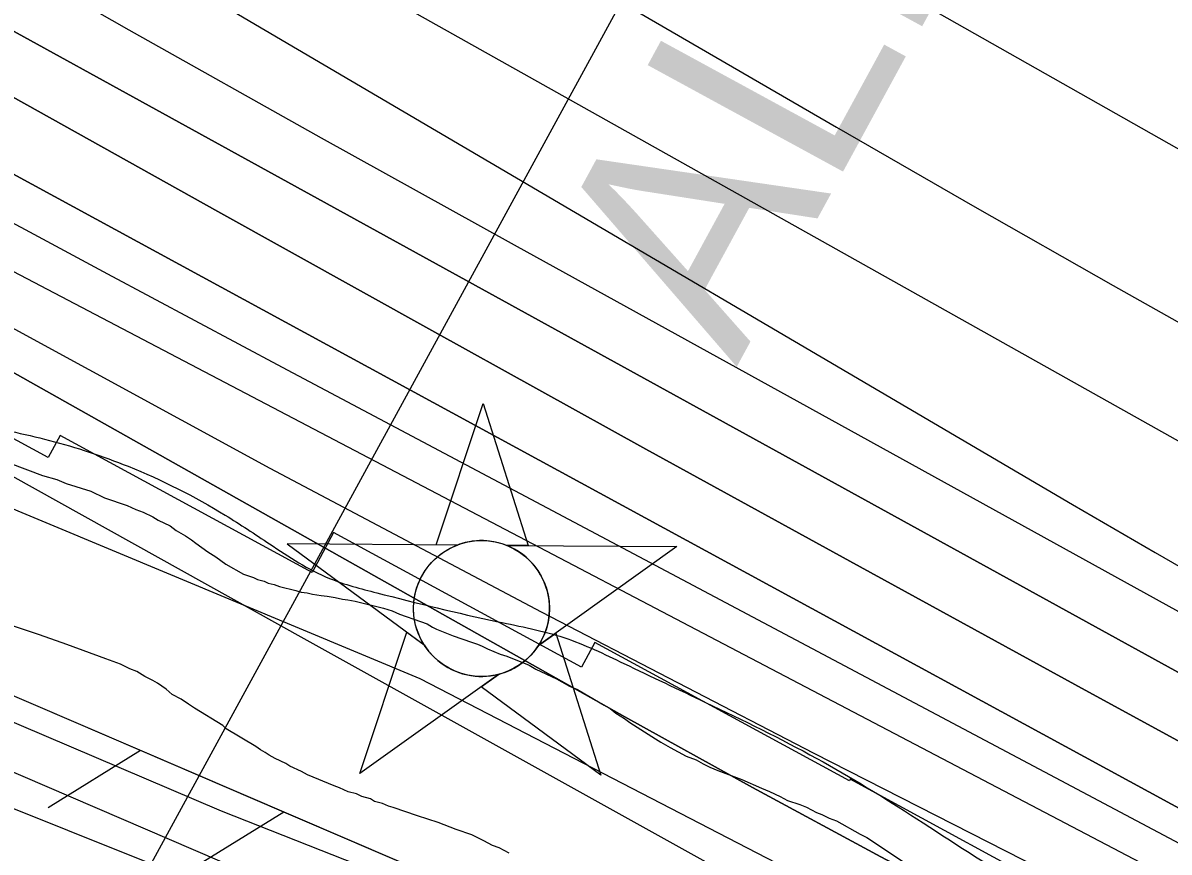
# Model space of a CAD drawing. Extents: x 3823584 to 3861785, y 301729 to 327625.
# Drawn here: x 3841839 to 3842355, y 321360 to 321733 of the extents above; entities that cross this region are included whole.
import ezdxf

# ---------------------------------------------------------------- set-up
doc = ezdxf.new("R2010")
doc.units = 0
for name, color, linetype in [('V-CHAN-NAID', 7, 'Continuous'), ('V-FLOD-BASE', 7, 'Continuous'), ('V-LEVE-TOET', 7, 'Continuous'), ('V-RIVR-EDGE', 7, 'Continuous'), ('V-RIVR-RANG', 7, 'Continuous'), ('V-RRAP-FSHR', 7, 'Continuous'), ('V-RRAP-RVMT', 7, 'Continuous'), ('V-SITE-VEGE', 7, 'Continuous'), ('V-SURV-LINE', 7, 'Continuous'), ('V-TOPO-DPTH', 7, 'Continuous'), ('V-TOPO-MAJR', 7, 'Continuous'), ('V-TOPO-MINR', 7, 'Continuous'), ('V-TOPO-WATR', 7, 'Continuous')]:
    doc.layers.add(name, color=color, linetype=linetype)

msp = doc.modelspace()

# ---------------------------------------------------------------- linework, layer by layer
at = {"layer": 'V-CHAN-NAID'}
for points in [[(3842034.64, 321497.95), (3842025.05, 321498.02), (3842046.18, 321561.5), (3842066.4, 321497.73), (3842056.81, 321497.79), (3842055.24, 321498.37), (3842053.14, 321498.99), (3842051.1, 321499.44), (3842049.07, 321499.75), (3842047.9, 321499.86), (3842046.37, 321499.95), (3842044.64, 321499.94), (3842043.27, 321499.87), (3842041.37, 321499.67), (3842040, 321499.45), (3842038.22, 321499.07), (3842036.69, 321498.65), (3842035.66, 321498.32)], [(3842034.64, 321497.95), (3841958.15, 321498.49), (3842019.71, 321453.09), (3842018.6, 321455), (3842017.79, 321456.63), (3842016.96, 321458.6), (3842016.27, 321460.65), (3842015.9, 321461.98), (3842015.54, 321463.6), (3842015.3, 321465.05), (3842015.11, 321466.65), (3842015, 321468.38), (3842014.99, 321469.96), (3842015.1, 321472.04), (3842015.28, 321473.65), (3842015.67, 321475.86), (3842016.15, 321477.78), (3842016.76, 321479.67), (3842017.41, 321481.35), (3842018.14, 321482.93), (3842018.95, 321484.47), (3842020.01, 321486.21), (3842021.04, 321487.68), (3842022.04, 321488.95), (3842023.05, 321490.09), (3842024.35, 321491.43), (3842025.41, 321492.39), (3842027.12, 321493.79), (3842028.33, 321494.66), (3842030.02, 321495.73), (3842031.75, 321496.67), (3842033.2, 321497.36)], [(3842056.81, 321497.79), (3842133.31, 321497.25), (3842071.1, 321452.73), (3842072.02, 321454.22), (3842072.99, 321456.07), (3842073.71, 321457.65), (3842074.45, 321459.6), (3842074.99, 321461.39), (3842075.39, 321463.03), (3842075.75, 321465.04), (3842075.94, 321466.61), (3842076.06, 321468.82), (3842076.03, 321470.88), (3842075.84, 321473.1), (3842075.58, 321474.86), (3842075.09, 321477.09), (3842074.45, 321479.23), (3842073.7, 321481.21), (3842073.05, 321482.66), (3842072.04, 321484.57), (3842070.98, 321486.29), (3842069.77, 321487.99), (3842068.5, 321489.53), (3842067.23, 321490.9), (3842065.6, 321492.43), (3842063.86, 321493.84), (3842062.17, 321495.02), (3842060.29, 321496.15), (3842058.81, 321496.91)], [(3842053.07, 321439.82), (3841990.87, 321395.3), (3842012, 321458.78), (3842019.71, 321453.09), (3842020.35, 321452.13), (3842021.73, 321450.27), (3842022.94, 321448.85), (3842024.41, 321447.35), (3842025.8, 321446.1), (3842027.25, 321444.95), (3842028.66, 321443.96), (3842030.33, 321442.92), (3842032.05, 321442.01), (3842033.84, 321441.2), (3842035.29, 321440.64), (3842036.91, 321440.11), (3842039.14, 321439.55), (3842040.67, 321439.26), (3842042.7, 321439.01), (3842044.23, 321438.9), (3842046.09, 321438.88), (3842047.78, 321438.96), (3842049.49, 321439.14), (3842051.4, 321439.45)], [(3842071.1, 321452.73), (3842078.9, 321458.31), (3842099.12, 321394.53), (3842045.28, 321434.24), (3842053.07, 321439.82), (3842054.74, 321440.3), (3842056.35, 321440.86), (3842058.51, 321441.77), (3842060.24, 321442.66), (3842062.11, 321443.77), (3842063.85, 321444.98), (3842065.4, 321446.23), (3842066.69, 321447.4), (3842068.07, 321448.82), (3842069.28, 321450.22), (3842070.4, 321451.69)]]:
    msp.add_lwpolyline(points, close=True, dxfattribs=at)
msp.add_circle((3842045.52, 321469.42), 30.54, dxfattribs=at)
at = {"layer": 'V-FLOD-BASE'}
msp.add_lwpolyline([(3841717.09, 321451.53), (3841726.18, 321443.5), (3841754.24, 321430.23), (3841805.82, 321408.45), (3841938.54, 321351.35), (3842077.57, 321294.6), (3842287.71, 321215.66), (3842425.85, 321157.7), (3842442.16, 321148.23), (3842450.03, 321141.39), (3842474.06, 321108.25), (3842498.09, 321076.01), (3842505.06, 321069.77), (3842561.2, 321042.02)], dxfattribs=at)
at = {"layer": 'V-LEVE-TOET'}
msp.add_lwpolyline([(3842417.25, 321178.35), (3842253.79, 321245.4), (3842078.55, 321319.25), (3841928.68, 321378.3), (3841758.87, 321450.7), (3841741.32, 321463.77), (3841732.52, 321474.2)], dxfattribs=at)
at = {"layer": 'V-RIVR-EDGE'}
msp.add_spline([(3836304.38, 325474.18), (3836346.41, 325438.32), (3836389.41, 325406.07), (3836417.64, 325385.43), (3836442.67, 325366.73), (3836470.25, 325340.95), (3836497.82, 325313.88), (3836554.9, 325258.45), (3836598.51, 325215.91), (3836636.36, 325181.1), (3836681.26, 325139.85), (3836737.07, 325093.42), (3836790.94, 325041.22), (3836840.33, 324993.52), (3836889.07, 324947.12), (3836934.61, 324907.14), (3836980.81, 324871.03), (3837015.47, 324849.09), (3837040.49, 324829.1), (3837085.39, 324787.2), (3837143.76, 324734.34), (3837181.61, 324700.82), (3837223.29, 324659.57), (3837272.05, 324619.59), (3837314.38, 324579.63), (3837346.45, 324546.76), (3837364.4, 324527.43), (3837395.83, 324500.35), (3837442.02, 324462.31), (3837492.71, 324422.97), (3837554.31, 324372.67), (3837573.56, 324361.05), (3837583.2, 324359.1), (3837596.69, 324352.64), (3837621.08, 324337.79), (3837648.03, 324319.73), (3837677.54, 324292.01), (3837718.58, 324249.48), (3837753.85, 324214.68), (3837781.43, 324188.89), (3837800.05, 324179.85), (3837819.95, 324170.8), (3837850.72, 324134.08), (3837874.45, 324110.23), (3837909.07, 324073.5), (3837941.78, 324040.64), (3837989.87, 323991.66), (3838022.58, 323960.72), (3838034.12, 323947.83), (3838046.3, 323933.66), (3838066.83, 323916.25), (3838089.91, 323892.41), (3838140.59, 323849.21), (3838186.14, 323811.17), (3838215.65, 323785.38), (3838265.68, 323736.4), (3838297.1, 323707.39), (3838336.87, 323671.94), (3838359.95, 323645.52), (3838385.62, 323627.46), (3838404.24, 323615.84), (3838421.56, 323601.65), (3838441.44, 323582.32), (3838460.05, 323567.49), (3838468.4, 323563.61), (3838484.45, 323555.21), (3838548.59, 323496.55), (3838595.44, 323464.29), (3838649.98, 323422.37), (3838701.3, 323379.82), (3838749.43, 323345.62), (3838798.22, 323317.86), (3838856.62, 323274.64), (3838932.99, 323221.74), (3838989.47, 323184.31), (3839037.6, 323150.12), (3839068.42, 323134.62), (3839093.42, 323104.98), (3839110.73, 323086.94), (3839122.93, 323081.12), (3839143.46, 323065.64), (3839172.34, 323044.36), (3839190.96, 323032.74), (3839215.99, 323015.96), (3839242.32, 323006.26), (3839316.8, 322969.43), (3839341.84, 322955.87), (3839371.38, 322944.22), (3839391.29, 322935.81), (3839417.61, 322920.32), (3839461.26, 322894.5), (3839483.71, 322873.23), (3839520.3, 322851.28), (3839555.6, 322828.69), (3839599.9, 322806.72), (3839718.7, 322751.14), (3839768.14, 322726.59), (3839807.95, 322705.92), (3839836.85, 322696.21), (3839865.1, 322680.71), (3839887.57, 322667.8), (3839924.17, 322652.28), (3839969.76, 322630.31), (3840004.43, 322612.22), (3840037.82, 322597.35), (3840085.35, 322579.88), (3840108.46, 322565.68), (3840121.92, 322548.93), (3840123.18, 322539.92), (3840122.53, 322533.5), (3840118, 322521.29), (3840112.84, 322514.24), (3840095.47, 322509.14), (3840089.68, 322509.15), (3840085.17, 322504.66), (3840084.51, 322498.23), (3840085.78, 322491.8), (3840130.72, 322467.26), (3840169.89, 322448.52), (3840197.51, 322439.45), (3840209.08, 322437.5), (3840231.59, 322441.3), (3840246.39, 322448.98), (3840266.34, 322458.57), (3840273.43, 322466.27), (3840278.59, 322471.4), (3840288.9, 322480.37), (3840295.98, 322484.85), (3840301.77, 322484.84), (3840308.2, 322484.82), (3840320.4, 322479.01), (3840324.87, 322470), (3840326.78, 322461.63), (3840338.32, 322450.03), (3840344.74, 322444.88), (3840366.58, 322437.75), (3840385.84, 322428.06), (3840421.8, 322409.33), (3840466.1, 322385.43), (3840492.41, 322368.65), (3840506.53, 322357.04), (3840533.49, 322340.26), (3840559.18, 322331.2), (3840587.44, 322322.13), (3840611.85, 322311.78), (3840642.02, 322296.28), (3840678.62, 322276.26), (3840712.64, 322255.6), (3840733.18, 322242.05), (3840784.53, 322210.43), (3840835.89, 322183.3), (3840892.39, 322153.59), (3840923.85, 322139.37), (3840950.82, 322127.08), (3840989.33, 322099.99), (3841017.57, 322082.56), (3841061.24, 322062.52), (3841092.69, 322044.45), (3841151.1, 322005.09), (3841210.78, 321964.44), (3841240.29, 321939.29), (3841299.97, 321894.79), (3841335.89, 321862.55), (3841374.37, 321823.89), (3841411.57, 321789.72), (3841444.92, 321758.14), (3841469.94, 321736.22), (3841482.12, 321723.98), (3841496.22, 321704.66), (3841509.05, 321694.34), (3841523.18, 321687.23), (3841573.9, 321660.75), (3841623.97, 321631.69), (3841667.62, 321606.51), (3841696.52, 321593.59), (3841738.26, 321575.48), (3841787.07, 321556.72), (3841815.99, 321552.15), (3841851.33, 321544.99), (3841886.66, 321533.33), (3841930.32, 321511.36), (3841950.22, 321498.46), (3841977.18, 321482.96), (3841998.38, 321476.48), (3842052.99, 321463.49), (3842082.55, 321456.34), (3842109.52, 321444.7), (3842146.12, 321427.26), (3842196.2, 321402.06), (3842241.13, 321374.95), (3842288.63, 321345.26), (3842321.38, 321327.18), (3842366.94, 321295.56), (3842395.19, 321280.07), (3842429.22, 321264.55), (3842452.35, 321258.71), (3842470.97, 321249.66)], degree=3, dxfattribs=at)
at = {"layer": 'V-RIVR-RANG'}
msp.add_line((3841891.68, 321345.04), (3842268.16, 322035.01), dxfattribs=at)
at = {"layer": 'V-RRAP-FSHR'}
for p, q in [((3841892.29, 321405.58), (3841850.77, 321379.87)), ((3841956.61, 321377.95), (3841915.09, 321352.25))]:
    msp.add_line(p, q, dxfattribs=at)
for points in [[(3838584.55, 323453.18), (3839140.52, 323058.61), (3839543.74, 322819.53), (3839845.06, 322663.99), (3840154, 322502.28), (3840416.19, 322378.04), (3840782.04, 322188.72), (3841154.61, 321971.73), (3841326.43, 321835.61), (3841504.48, 321676.94), (3841739.25, 321554.11), (3842017.76, 321437.98)], [(3842406.25, 321187.94), (3842314.68, 321224.18), (3841819.6, 321436.79), (3841708.8, 321488.45), (3841664.47, 321495.1), (3841624.34, 321499.3), (3841599.79, 321502.55), (3841570.82, 321520.88), (3841543.46, 321555.2), (3841521.62, 321583.44), (3841349.76, 321697.16), (3841168.92, 321806.72), (3841083.5, 321854.01), (3840774.5, 322048.99), (3840376.76, 322293.55), (3840194.77, 322413.01), (3840091.92, 322469.18), (3840081.41, 322471.98), (3840073.37, 322469.22), (3840030.26, 322437.09)], [(3842017.76, 321437.98), (3842374.25, 321253.84), (3842835.08, 321069.22), (3843015.43, 320965.69), (3843571.15, 320673.74), (3844061.81, 320421.24), (3844693.43, 320129.28), (3845010.09, 320004.46), (3845413.31, 319793.98), (3846401.32, 319402.75), (3847271.72, 319069.13), (3848230.54, 318729.46), (3848945.87, 318453.46), (3849985.56, 318151.96), (3851282.51, 317815.65), (3852166.28, 317615.91), (3853017.63, 317419.5), (3853178.38, 317396.4), (3853479.75, 317356.76), (3853702.08, 317301.35), (3854318.05, 317115.33), (3854658.22, 317038.82)], [(3841892.29, 321405.58), (3841827.97, 321433.2)], [(3841956.61, 321377.95), (3841892.29, 321405.58)], [(3842020.93, 321350.33), (3841956.61, 321377.95)]]:
    msp.add_lwpolyline(points, dxfattribs=at)
at = {"layer": 'V-RRAP-RVMT'}
msp.add_lwpolyline([(3842437.33, 321259.95), (3842313.93, 321326.99), (3842318.09, 321334.68), (3842211.27, 321392.67), (3842210.87, 321391.93), (3842096.39, 321454.08), (3842090.46, 321443.1), (3841979, 321503.54), (3841969.37, 321485.6), (3841856.09, 321547.11), (3841850.74, 321537.22), (3841737.01, 321598.98), (3841725.18, 321577.13), (3841604.4, 321642.94), (3841610.65, 321654.52), (3841493.96, 321717.88), (3841489.17, 321713.22), (3841384.31, 321817.67), (3841404.15, 321837.58), (3841294.81, 321900), (3841300.87, 321910.44), (3841187.31, 321975.18)], dxfattribs=at)
at = {"layer": 'V-SITE-VEGE'}
for points in [[(3841833.48, 321534.73), (3841848.25, 321529.14), (3841854.58, 321527.4), (3841858.8, 321525.63), (3841869.95, 321522.13), (3841875.99, 321519.18), (3841886.23, 321515.66), (3841890.16, 321513.9), (3841893.47, 321512.72), (3841897.7, 321510.66), (3841900.12, 321509.18)], [(3841900.12, 321509.18), (3841905.55, 321506.52), (3841908.27, 321504.44), (3841912.5, 321502.08), (3841915.22, 321500.3), (3841917.03, 321498.81), (3841922.48, 321494.96), (3841926.1, 321492.58), (3841930.64, 321489.32), (3841938.49, 321484.88), (3841943.01, 321483.42), (3841944.82, 321482.53), (3841947.84, 321481.66), (3841949.65, 321480.77), (3841952.36, 321480.2), (3841954.77, 321479.32), (3841962, 321477.58), (3841964.41, 321476.7), (3841967.11, 321476.42), (3841969.52, 321475.85), (3841973.44, 321475.28), (3841976.14, 321475), (3841979.75, 321474.43), (3841983.07, 321473.56), (3841985.47, 321473.28), (3841988.78, 321472.71), (3842001.43, 321469.52), (3842005.35, 321468.35), (3842008.67, 321466.88), (3842018.01, 321463.66), (3842021.02, 321462.48), (3842023.44, 321461), (3842025.25, 321460.12), (3842032.79, 321457.18), (3842040.93, 321454.25), (3842043.64, 321453.37), (3842045.75, 321452.49), (3842048.17, 321451.31), (3842053.9, 321448.96), (3842056.91, 321448.08), (3842066.86, 321443.96), (3842069.88, 321442.19), (3842079.24, 321437.76), (3842084.98, 321434.51), (3842088.6, 321433.04), (3842093.73, 321430.08), (3842100.68, 321425.94), (3842103.4, 321424.46), (3842105.82, 321422.38), (3842109.75, 321420.01), (3842112.17, 321418.23), (3842123.65, 321410.82), (3842126.06, 321409.34), (3842130.29, 321406.97), (3842137.54, 321403.13), (3842142.06, 321401.37), (3842145.08, 321399.59), (3842148.1, 321398.12), (3842151.72, 321396.65), (3842162.58, 321392.54), (3842171.32, 321388.71), (3842174.94, 321387.24), (3842179.77, 321384.88), (3842183.09, 321383.1), (3842188.52, 321381.35), (3842191.53, 321380.18), (3842196.06, 321377.81), (3842198.47, 321376.93), (3842201.79, 321375.16), (3842205.11, 321373.99), (3842215.68, 321368.07), (3842218.7, 321366.6), (3842234.72, 321355.92)], [(3841964.53, 321396.17), (3841959.4, 321398.53), (3841957.58, 321399.72), (3841952.75, 321402.08), (3841950.04, 321403.55), (3841948.23, 321404.74), (3841946.11, 321405.92), (3841944, 321407.41), (3841930.7, 321415.4), (3841929.19, 321416.89), (3841916.5, 321424.59), (3841913.78, 321426.37), (3841910.45, 321428.74), (3841906.53, 321430.81), (3841903.8, 321433.19), (3841899.87, 321435.86), (3841897.76, 321437.04), (3841894.14, 321438.81), (3841890.51, 321441.18), (3841887.49, 321442.36), (3841883.27, 321444.42), (3841876.64, 321446.77), (3841859.15, 321453.23), (3841846.79, 321457.62), (3841832.93, 321462.3)], [(3842058, 321359.45), (3842053.48, 321361.81), (3842050.46, 321362.99), (3842046.54, 321365.06), (3842041.1, 321367.71), (3842034.17, 321370.05), (3842026.03, 321373.29), (3842016.69, 321376.21), (3842005.84, 321380.02), (3842003.73, 321380.6), (3842001.02, 321381.78), (3841997.4, 321382.65), (3841995.59, 321383.83), (3841991.67, 321385), (3841989.26, 321386.18), (3841985.64, 321387.05), (3841981.72, 321388.82), (3841979.31, 321389.7), (3841967.25, 321394.7), (3841964.53, 321396.17)]]:
    msp.add_lwpolyline(points, dxfattribs=at)
at = {"layer": 'V-SURV-LINE'}
msp.add_lwpolyline([(3841731.28, 321421.01), (3842305.8, 321191.06)], dxfattribs=at)
at = {"layer": 'V-TOPO-DPTH'}
for points in [[(3842459.4, 321325.07), (3841558.98, 321814.8), (3841527.76, 321831.98), (3841496.64, 321849.36), (3841465.7, 321867.04), (3841434.87, 321884.92), (3841366.98, 321924.74), (3841302.34, 321962.78), (3841237.79, 322000.94), (3841173.34, 322039.3), (3841108.98, 322077.79), (3840737.22, 322300.87), (3840717.36, 322312.64), (3840697.41, 322324.27), (3840677.35, 322335.68), (3840657.19, 322346.94), (3840537.09, 322413.23), (3840456.75, 322457.39), (3840376.31, 322501.35), (3840295.71, 322545.03), (3840215, 322588.52), (3839872.45, 322772.34)], [(3842459.4, 321325.07), (3841558.98, 321814.8), (3841527.76, 321831.98), (3841496.64, 321849.36), (3841465.7, 321867.04), (3841434.87, 321884.92), (3841366.98, 321924.74), (3841302.34, 321962.78), (3841237.79, 322000.94), (3841173.34, 322039.3), (3841108.98, 322077.79), (3840737.22, 322300.87), (3840717.36, 322312.64), (3840697.41, 322324.27), (3840677.35, 322335.68), (3840657.19, 322346.94), (3840537.09, 322413.23), (3840456.75, 322457.39), (3840376.31, 322501.35), (3840295.71, 322545.03), (3840215, 322588.52), (3839872.45, 322772.34)], [(3842391.61, 321272.07), (3842341.4, 321297.38), (3842283.04, 321327.31), (3842224.97, 321357.77), (3842167.31, 321389.02), (3842109.94, 321420.8), (3841497.34, 321765.66), (3841478.56, 321776.45), (3841459.91, 321787.45), (3841441.45, 321798.77), (3841423.12, 321810.3), (3840795.31, 322212.95)], [(3841035.64, 322160.81), (3841482.18, 321897.2), (3841498.09, 321887.89), (3841514.04, 321878.65), (3841530.06, 321869.53), (3841546.12, 321860.49), (3841927, 321647.82), (3842023.11, 321594.35), (3842119.34, 321541.07), (3842215.73, 321488.08), (3842312.22, 321435.29), (3842442.13, 321364.48)], [(3842442.13, 321364.48), (3842312.22, 321435.29), (3842215.73, 321488.08), (3842119.34, 321541.07), (3842023.11, 321594.35), (3841927, 321647.82), (3841546.12, 321860.49), (3841530.06, 321869.53), (3841514.04, 321878.65), (3841498.09, 321887.89), (3841482.18, 321897.2), (3841035.64, 322160.81)], [(3841222.07, 322083.48), (3841519.42, 321906.76), (3841523.61, 321904.29), (3841527.8, 321901.83), (3841532.02, 321899.39), (3841536.24, 321896.97), (3841623.55, 321847.18), (3841671.49, 321819.98), (3841719.52, 321792.92), (3841767.67, 321766.09), (3841815.9, 321739.4), (3842477.2, 321375.45)], [(3842477.2, 321375.45), (3841815.9, 321739.4), (3841767.67, 321766.09), (3841719.52, 321792.92), (3841671.49, 321819.98), (3841623.55, 321847.18), (3841536.24, 321896.97), (3841532.02, 321899.39), (3841527.8, 321901.83), (3841523.61, 321904.29), (3841519.42, 321906.76), (3841222.07, 322083.48)], [(3841226.02, 321972.34), (3841276.27, 321941.21), (3841326.48, 321910.01), (3841376.66, 321878.77), (3841469.11, 321821.11), (3841473.06, 321818.68), (3841477.02, 321816.29), (3841481.01, 321813.94), (3841485.03, 321811.63), (3841565.02, 321766.22), (3841609.16, 321741.45), (3841653.47, 321716.98), (3841698.03, 321692.95), (3841742.74, 321669.23), (3842458.34, 321294.18)], [(3841226.02, 321972.34), (3841276.27, 321941.21), (3841326.48, 321910.01), (3841376.66, 321878.77), (3841469.11, 321821.11), (3841473.06, 321818.68), (3841477.02, 321816.29), (3841481.01, 321813.94), (3841485.03, 321811.63), (3841565.02, 321766.22), (3841609.16, 321741.45), (3841653.47, 321716.98), (3841698.03, 321692.95), (3841742.74, 321669.23), (3842458.34, 321294.18)]]:
    msp.add_lwpolyline(points, dxfattribs=at)
at = {"layer": 'V-TOPO-MAJR'}
msp.add_lwpolyline([(3840778.51, 322381.41), (3841258.82, 322096.1), (3841306.17, 322067.97), (3841353.53, 322039.85), (3841400.9, 322011.74), (3841448.26, 321983.63), (3841474.26, 321968.21), (3841508.66, 321947.87), (3841543.11, 321927.61), (3841577.62, 321907.46), (3841612.17, 321887.39), (3841714.7, 321828.04), (3841800.7, 321778.61), (3841886.91, 321729.53), (3841973.41, 321680.99), (3842060.11, 321632.8), (3842508.85, 321385.18)], dxfattribs=at)
at = {"layer": 'V-TOPO-MINR'}
for points in [[(3840029.4, 322873.79), (3840063.56, 322854.27), (3840097.81, 322834.91), (3840132.12, 322815.66), (3840783.84, 322452.04), (3841570.03, 321992.6), (3841574.35, 321990.07), (3841578.68, 321987.55), (3841583.01, 321985.02), (3841587.33, 321982.5), (3841701.23, 321916.16), (3841762.59, 321880.62), (3841824.07, 321845.27), (3841885.72, 321810.23), (3841947.48, 321775.4), (3842508.83, 321460.58)], [(3839889.8, 322867), (3840706.06, 322456.89), (3840735.31, 322440.75), (3840764.47, 322424.44), (3840793.48, 322407.87), (3840822.4, 322391.13), (3840912.7, 322338.3), (3840986.68, 322294.97), (3841060.62, 322251.6), (3841134.52, 322208.15), (3841208.39, 322164.65), (3841521.39, 321980.14), (3841540.99, 321968.6), (3841560.58, 321957.06), (3841580.19, 321945.53), (3841599.8, 321934.01), (3842311.07, 321516.19), (3842348.23, 321494.57), (3842385.51, 321473.16)], [(3839823.66, 322782.02), (3840661.34, 322331.41), (3840676.29, 322322.94), (3840691.18, 322314.36), (3840705.98, 322305.61), (3840720.7, 322296.75), (3841362.15, 321905.91), (3841382.75, 321893.43), (3841403.38, 321881), (3841424.07, 321868.66), (3841444.8, 321856.39), (3841465.62, 321844.27), (3841486.51, 321832.28), (3841507.51, 321820.5), (3841528.6, 321808.86), (3841642.53, 321746.66), (3841720.71, 321704.16), (3841798.99, 321661.84), (3841877.41, 321619.79), (3841955.94, 321577.93), (3842478.36, 321300.59)], [(3840303.67, 322777.18), (3840387.67, 322728.84), (3840471.85, 322680.81), (3840556.29, 322633.26), (3840640.92, 322586.03), (3840768.43, 322515.34), (3840789.42, 322503.65), (3840810.37, 322491.9), (3840831.28, 322480.07), (3840852.15, 322468.17), (3841046.36, 322356.98), (3841139.79, 322303.36), (3841233.15, 322249.6), (3841326.4, 322195.66), (3841419.57, 322141.59), (3841556.64, 322061.84), (3841581.23, 322047.55), (3841605.82, 322033.26), (3841630.41, 322018.98), (3841655.01, 322004.71), (3842205.12, 321685.68), (3842267.17, 321649.97), (3842329.37, 321614.55), (3842391.81, 321579.54)], [(3839872.45, 322772.34), (3840215, 322588.52), (3840295.71, 322545.03), (3840376.31, 322501.35), (3840456.75, 322457.39), (3840537.09, 322413.23), (3840657.19, 322346.94), (3840677.35, 322335.68), (3840697.41, 322324.27), (3840717.36, 322312.64), (3840737.22, 322300.87), (3841108.98, 322077.79), (3841173.34, 322039.3), (3841237.79, 322000.94), (3841302.34, 321962.78), (3841366.98, 321924.74), (3841434.87, 321884.92), (3841465.7, 321867.04), (3841496.64, 321849.36), (3841527.76, 321831.98), (3841558.98, 321814.8), (3842459.4, 321325.07)], [(3840846.28, 322536.96), (3841607.84, 322100.29), (3841612.54, 322097.61), (3841617.25, 322094.93), (3841621.96, 322092.27), (3841626.68, 322089.61), (3841631.4, 322086.97), (3841636.13, 322084.32), (3841640.86, 322081.69), (3841645.59, 322079.06), (3841669.1, 322065.99), (3841685.58, 322056.81), (3841702.04, 322047.61), (3841718.48, 322038.36), (3841734.91, 322029.09), (3842572.26, 321555.18)], [(3841035.64, 322160.81), (3841482.18, 321897.2), (3841498.09, 321887.89), (3841514.04, 321878.65), (3841530.06, 321869.53), (3841546.12, 321860.49), (3841927, 321647.82), (3842023.11, 321594.35), (3842119.34, 321541.07), (3842215.73, 321488.08), (3842312.22, 321435.29), (3842442.13, 321364.48)], [(3841222.07, 322083.48), (3841519.42, 321906.76), (3841523.61, 321904.29), (3841527.8, 321901.83), (3841532.02, 321899.39), (3841536.24, 321896.97), (3841623.55, 321847.18), (3841671.49, 321819.98), (3841719.52, 321792.92), (3841767.67, 321766.09), (3841815.9, 321739.4), (3842477.2, 321375.45)], [(3841139.13, 322010.04), (3841446.07, 321815.63), (3841457.22, 321808.68), (3841468.45, 321801.84), (3841479.78, 321795.18), (3841491.17, 321788.62), (3841708.61, 321665.71), (3841829.19, 321598.57), (3841950.34, 321532.48), (3842072.33, 321467.95), (3842194.88, 321404.46), (3842429.76, 321284.7)], [(3841226.02, 321972.34), (3841276.27, 321941.21), (3841326.48, 321910.01), (3841376.66, 321878.77), (3841469.11, 321821.11), (3841473.06, 321818.68), (3841477.02, 321816.29), (3841481.01, 321813.94), (3841485.03, 321811.63), (3841565.02, 321766.22), (3841609.16, 321741.45), (3841653.47, 321716.98), (3841698.03, 321692.95), (3841742.74, 321669.23), (3842458.34, 321294.18)], [(3841206.98, 321864.82), (3841239.09, 321850.86), (3841271.06, 321836.56), (3841281.17, 321831.94), (3841307.81, 321819.38), (3841334.23, 321806.39), (3841360.33, 321792.76), (3841386.21, 321778.71), (3841411.93, 321764.34), (3841437.66, 321749.97), (3841463.39, 321735.62), (3841489.12, 321721.27), (3841613.62, 321651.88), (3841701.62, 321602.86), (3841789.63, 321553.86), (3841877.66, 321504.9), (3841965.7, 321455.96), (3842259.55, 321292.69)]]:
    msp.add_lwpolyline(points, dxfattribs=at)
at = {"layer": 'V-TOPO-WATR'}
msp.add_lwpolyline([(3840795.31, 322212.95), (3841423.12, 321810.3), (3841441.45, 321798.77), (3841459.91, 321787.45), (3841478.56, 321776.45), (3841497.34, 321765.66), (3842109.94, 321420.8), (3842167.31, 321389.02), (3842224.97, 321357.77), (3842283.04, 321327.31), (3842341.4, 321297.38), (3842391.61, 321272.07)], dxfattribs=at)

# ---------------------------------------------------------------- texts
at = {"layer": 'V-CHAN-NAID'}
msp.add_text('ALBERTA "27" (27.8)', height=100, rotation=61.4195, dxfattribs=at).set_placement((3842160.09, 321577.8))

doc.saveas('drawing.dxf')
